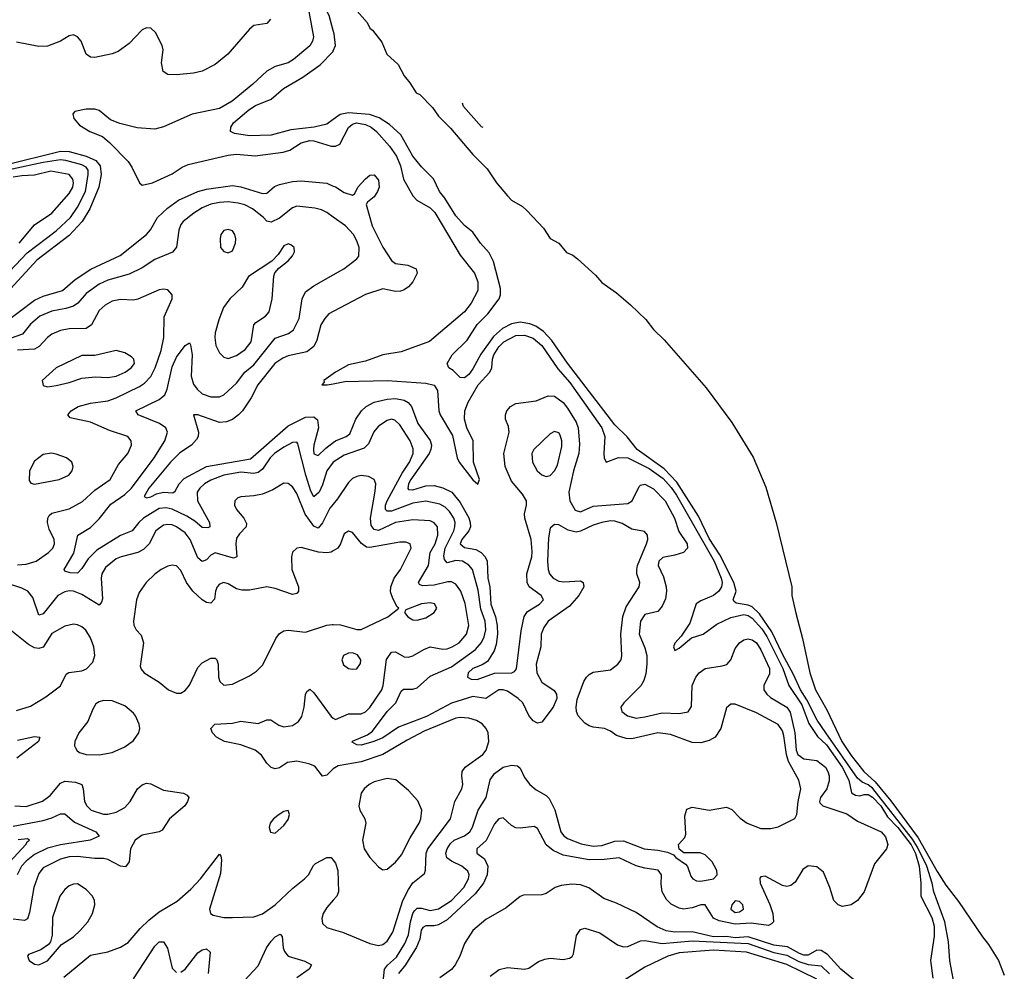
# Model space of a CAD drawing. Header units: inches. Extents: x 1603819 to 1745079, y 385938 to 533966.
# Tile 495 of 561: x 1628540 to 1633123, y 515420 to 519850. Entities that reach past the tile are written whole.
import ezdxf

# ---------------------------------------------------------------- set-up
doc = ezdxf.new("R2010")
doc.units = ezdxf.units.IN
doc.header["$MEASUREMENT"] = 0
doc.layers.add('B6521', color=7, linetype='Continuous')
doc.layers.add('B6531', color=7, linetype='Continuous')

msp = doc.modelspace()

# ---------------------------------------------------------------- linework, layer by layer
at = {"layer": 'B6521', "color": 5}
for points, elevation in [([(1630000, 519800.4), (1629980.6, 519870), (1629912.6, 520000)], 260), ([(1629878.6, 519930), (1629907.5, 519770), (1629903.6, 519750), (1629891.4, 519728.6), (1629814.7, 519665.3), (1629790, 519649.5), (1629730, 519632.5), (1629690, 519610.1), (1629624.9, 519550), (1629528.6, 519471.4), (1629470, 519436.5), (1629342.3, 519410), (1629210, 519350.9), (1629170, 519341.2), (1629086.9, 519346.9), (1629006.7, 519366.7), (1628963.5, 519383.5), (1628910, 519426.9), (1628890, 519433), (1628850, 519433.7), (1628797, 519423), (1628787.5, 519412.5), (1628792.7, 519390), (1628818.5, 519358.5), (1628866.2, 519330), (1628926.4, 519306.4), (1628958.2, 519278.2), (1629045.2, 519190), (1629063, 519163), (1629098.2, 519090), (1629110, 519080.3), (1629159.1, 519090), (1629250, 519132.2), (1629296.7, 519163.3), (1629324.6, 519175.4), (1629510, 519219.6), (1629550, 519223.4), (1629636.1, 519216.1), (1629766.1, 519233.9), (1629797.9, 519242.1), (1629850, 519277.6), (1629890, 519287.7), (1629910, 519286.2), (1629990, 519261.4), (1630000, 519261.2)], 280), ([(1629707.5, 519852.5), (1629690, 519832.9), (1629630, 519822.3), (1629610, 519806.4), (1629508.5, 519690), (1629450, 519641.5), (1629390, 519610.2), (1629350, 519601.4), (1629270, 519592.9), (1629230, 519594.3), (1629208.4, 519608.4), (1629200.7, 519650), (1629207.7, 519710), (1629203.6, 519730), (1629172.7, 519790), (1629150, 519810.2), (1629130, 519811.8), (1629110, 519802.2), (1629050, 519739.4), (1628998.3, 519701.7), (1628970, 519690.9), (1628890, 519674.4), (1628870, 519676), (1628850.4, 519690), (1628826.3, 519750), (1628810, 519770.3), (1628790, 519779), (1628770, 519775.3), (1628730, 519750.3), (1628670, 519726.7), (1628630, 519725.4), (1628525.9, 519745.9)], 320), ([(1630000, 519385.4), (1629970, 519363.8), (1629910.1, 519349.9), (1629802.7, 519337.3), (1629710, 519312.4), (1629609.3, 519309.3), (1629540.5, 519320.5), (1629521.2, 519330), (1629522.7, 519350), (1629536, 519370), (1629606.9, 519430), (1629638.4, 519450), (1629710, 519480.2), (1629768.8, 519530), (1629857.5, 519582.5), (1629939.4, 519640.6), (1629998.6, 519701.4), (1630000, 519705)], 260), ([(1628467.8, 519172.2), (1628730, 519237.4), (1628770, 519236.7), (1628850, 519214.8), (1628894, 519194), (1628914.3, 519170), (1628918.8, 519130), (1628908.9, 519070), (1628866.8, 518970), (1628831.8, 518910), (1628770, 518845.7), (1628620.1, 518730), (1628480.7, 518579.3)], 320), ([(1628466.8, 518650), (1628575.3, 518764.7), (1628710, 518867.2), (1628776.5, 518930), (1628810, 518977), (1628847.2, 519050), (1628859.2, 519130), (1628858.7, 519150), (1628850, 519163.4), (1628830, 519174.6), (1628754.9, 519194.9), (1628730, 519197), (1628650, 519185.6), (1628506, 519154)], 340), ([(1628538.5, 518810), (1628610, 518895.7), (1628690, 518950.1), (1628770, 519041.4), (1628788.3, 519070), (1628791, 519090), (1628787.3, 519107.3), (1628771.2, 519130), (1628685.7, 519145.7), (1628610, 519126.7), (1628550, 519123.9), (1628510, 519116.6)], 360), ([(1628470, 518439.1), (1628610, 518544.3), (1628650, 518562.6), (1628739.1, 518590), (1628798.6, 518641.4), (1628871.4, 518688.6), (1629007.7, 518752.3), (1629131.1, 518850), (1629148.9, 518871.1), (1629181.9, 518930), (1629227.5, 518972.5), (1629280.2, 519010), (1629369.3, 519050), (1629410, 519061.4), (1629530, 519078.3), (1629570, 519072.8), (1629670, 519041.1), (1629690, 519041.9), (1629726.7, 519073.3), (1629750, 519083.4), (1629810, 519096.3), (1629850, 519099.4), (1629970, 519088.5), (1630000, 519075.9)], 320), ([(1630000, 518930.7), (1629970, 518952.3), (1629945, 518965), (1629913.4, 518973.4), (1629830, 518981.5), (1629810, 518974.4), (1629750, 518926.8), (1629710, 518907.2), (1629690, 518911.5), (1629674.3, 518930), (1629624.1, 518970), (1629588.1, 518988.1), (1629556.7, 518996.7), (1629510, 519001.8), (1629470, 518999.3), (1629429.4, 518990.6), (1629390, 518974.6), (1629350.2, 518950), (1629300.7, 518910), (1629290, 518896), (1629280.9, 518870), (1629269.4, 518790.6), (1629252.1, 518767.9), (1629170, 518733.1), (1629110, 518694.5), (1629050, 518665.2), (1628950, 518636.9), (1628910, 518618.6), (1628850, 518575.9), (1628811.3, 518530), (1628790, 518516.1), (1628754.9, 518505.1), (1628690, 518493.7), (1628633.5, 518470), (1628590, 518432.5), (1628554.1, 518385.9), (1628470, 518356.2)], 340), ([(1630000, 517790.8), (1629998.8, 517790), (1629970, 517750.7), (1629950, 517684.2), (1629934.2, 517650), (1629910, 517629), (1629895.7, 517655.7), (1629871.9, 517730), (1629835.4, 517875.4), (1629830, 517883.5), (1629810, 517881.5), (1629770, 517860.4), (1629726.4, 517830), (1629705.9, 517810), (1629670, 517757.8), (1629650, 517742.2), (1629630, 517737.4), (1629570, 517743.4), (1629490, 517730.3), (1629430, 517707.1), (1629400.5, 517690), (1629378.1, 517670), (1629366.6, 517650), (1629368.1, 517610), (1629424.2, 517510), (1629426, 517490), (1629415.8, 517484.2), (1629390, 517485.9), (1629355.5, 517515.5), (1629318.7, 517538.7), (1629250, 517572.3), (1629221.5, 517578.5), (1629190, 517574.1), (1629116.9, 517530), (1629094.7, 517510), (1629063.5, 517470), (1629010, 517448.4), (1628899.7, 517380.3), (1628858.9, 517341.1), (1628830, 517294.7), (1628810, 517273.5), (1628775.1, 517275.1), (1628750, 517282.9), (1628747.1, 517290), (1628793, 517367), (1628811.7, 517450), (1628870, 517486.6), (1628910, 517527.2), (1628965.1, 517594.9), (1629030, 517640.3), (1629061.2, 517670), (1629166.7, 517810), (1629215.9, 517890), (1629228.9, 517930), (1629219.8, 517950), (1629191, 517970), (1629091.6, 518010), (1629081.3, 518030), (1629190, 518081.7), (1629215.8, 518104.2), (1629226.7, 518130), (1629250, 518233.6), (1629270, 518279.7), (1629310, 518333.1), (1629330, 518345.5), (1629335.8, 518335.8), (1629342.5, 518290), (1629338, 518190), (1629350, 518153.4), (1629366.7, 518130), (1629390, 518108.8), (1629430, 518094.3), (1629470, 518094), (1629490, 518104), (1629550, 518158.7), (1629588.7, 518210), (1629630, 518243.6), (1629730, 518366.8), (1629790.9, 518389.1), (1629814, 518406), (1629841.2, 518458.8), (1629854.5, 518550), (1629870, 518583.6), (1629910, 518611.3), (1630000, 518662.7)], 340), ([(1628530, 517313), (1628570, 517315.7), (1628616.3, 517330), (1628674.2, 517370), (1628694.4, 517390), (1628702.9, 517410), (1628700.2, 517430), (1628678.2, 517478.2), (1628669.9, 517510), (1628670.6, 517530), (1628677.6, 517542.4), (1628690, 517552.9), (1628770, 517573.3), (1628832.7, 517607.3), (1628890, 517660.1), (1628961.4, 517710), (1629000.5, 517779.5), (1629044.1, 517830), (1629060.7, 517870), (1629058.8, 517890), (1629043.1, 517910), (1628957.9, 517937.9), (1628870, 517976.6), (1628776, 517996), (1628764.4, 518010), (1628780.4, 518030), (1628813, 518050), (1628870, 518065.4), (1628950, 518075.3), (1628990, 518090.1), (1629097.8, 518142.2), (1629121.3, 518158.7), (1629150, 518189.4), (1629171, 518229), (1629199, 518310), (1629210.8, 518370), (1629212.7, 518467.3), (1629249.4, 518550), (1629249.3, 518570), (1629230, 518593), (1629210, 518596.3), (1629190, 518592.6), (1629090, 518548.5), (1629070, 518545.2), (1629010, 518548.2), (1628970, 518539.3), (1628938.8, 518521.2), (1628910, 518495.7), (1628874.3, 518430), (1628850, 518413.3), (1628770, 518410.4), (1628730, 518403.4), (1628690, 518386), (1628669.3, 518370), (1628631.5, 518328.5), (1628610, 518316.2), (1628530, 518311)], 360), ([(1630000, 518491), (1629979.8, 518480.2), (1629960.2, 518459.8), (1629941.9, 518430), (1629922.5, 518357.5), (1629910, 518329.3), (1629876.5, 518303.5), (1629790, 518285.3), (1629764.9, 518275.1), (1629728.3, 518250), (1629648.4, 518150), (1629616.9, 518090), (1629577.3, 518030), (1629559.1, 518010), (1629530, 517988.9), (1629502.6, 517977.4), (1629470, 517975.1), (1629370, 518011.2), (1629348.9, 518011.1), (1629372.8, 517930), (1629370.9, 517910), (1629363.6, 517896.4), (1629339.2, 517870), (1629286.1, 517833.9), (1629241.8, 517790), (1629141.5, 517670), (1629119.8, 517630), (1629130, 517623.9), (1629150, 517628.7), (1629177, 517643), (1629209.6, 517650.4), (1629252.3, 517647.7), (1629264.2, 517655.8), (1629282.4, 517690), (1629306.1, 517713.9), (1629409.6, 517770.4), (1629614.1, 517805.9), (1629790, 517959.4), (1629870, 518000.4), (1629910, 518001.8), (1629926.9, 517986.9), (1629930.5, 517950), (1629909.1, 517870), (1629907.7, 517850), (1629910, 517829.8), (1629930, 517822), (1629964.4, 517855.6), (1630000, 517882.4)], 320), ([(1630000, 518202.1), (1629956.2, 518170), (1629957, 518163), (1629946, 518150), (1629971.3, 518150), (1630000, 518155.5)], 280), ([(1630000, 517595.4), (1629984.1, 517575.9), (1629950, 517507.8), (1629930, 517483.7), (1629910, 517491.9), (1629868.4, 517548.4), (1629830, 517644.2), (1629810, 517675.6), (1629790, 517690.9), (1629770, 517692), (1629718.1, 517661.9), (1629670, 517642), (1629630, 517633.7), (1629570.3, 517629.7), (1629556.2, 517623.8), (1629541.6, 517610), (1629539.5, 517590), (1629548.8, 517570), (1629583.6, 517530), (1629595.5, 517504.5), (1629594, 517490), (1629562.7, 517457.3), (1629550, 517435.8), (1629546, 517410), (1629550.2, 517350), (1629536, 517344), (1629450, 517368.4), (1629430, 517358.2), (1629410, 517336.2), (1629390, 517328), (1629370, 517345.5), (1629334.4, 517430), (1629310, 517461.1), (1629270, 517489.9), (1629250, 517498.3), (1629230, 517500.7), (1629210, 517496.6), (1629174.2, 517470), (1629143.7, 517410), (1629116.3, 517383.7), (1629090, 517369.9), (1629012.7, 517350), (1628990, 517339.9), (1628939.8, 517300.2), (1628922.2, 517270), (1628919.3, 517250), (1628925.3, 517154.7), (1628921.8, 517138.2), (1628910, 517124.2), (1628830, 517173.9), (1628790, 517189.4), (1628770, 517190.8), (1628750, 517186.6), (1628718.5, 517170), (1628650, 517084.8), (1628630, 517078.5), (1628600.8, 517160.8), (1628578.9, 517190), (1628550, 517204), (1628469.8, 517230)], 360), ([(1630000, 517377.4), (1629990, 517371.5), (1629970, 517367.9), (1629931.2, 517371.2), (1629850, 517393.7), (1629830, 517389.6), (1629810, 517371.8), (1629804.6, 517350), (1629807.3, 517290), (1629838.5, 517210), (1629838.7, 517190), (1629830, 517179.6), (1629810, 517175.1), (1629730, 517203), (1629690, 517209.9), (1629610, 517194), (1629574.3, 517194.3), (1629550, 517200.7), (1629510, 517223.5), (1629490, 517229.8), (1629470, 517223.1), (1629459.7, 517210), (1629452.1, 517190), (1629447, 517153), (1629430, 517134.5), (1629410, 517136.8), (1629390, 517149.9), (1629346.4, 517190), (1629316, 517230), (1629290, 517286.6), (1629270, 517307.1), (1629250, 517310.9), (1629230, 517306.2), (1629199.5, 517290), (1629170, 517269.7), (1629128.8, 517230), (1629096.5, 517183.5), (1629083.2, 517150), (1629070.2, 517050.3), (1629071.5, 517031.5), (1629083.1, 517010), (1629105.7, 516985.7), (1629116.1, 516950), (1629101.4, 516841.4), (1629106, 516826), (1629119.1, 516810), (1629190, 516766.4), (1629233, 516730), (1629270, 516714.6), (1629290, 516714.9), (1629310, 516727.2), (1629330, 516752.2), (1629370, 516834.6), (1629390, 516856.1), (1629430, 516878.3), (1629450, 516878.4), (1629458.4, 516870), (1629464.6, 516850), (1629465.8, 516790), (1629472.2, 516770), (1629490, 516752.2), (1629530, 516757.3), (1629610, 516795.8), (1629642.6, 516817.4), (1629672.6, 516847.4), (1629732.7, 516970), (1629750, 516992.8), (1629770, 517005.2), (1629790, 517007.6), (1629870, 516999.4), (1629970, 517031.6), (1629994.9, 517034.9), (1630000, 517034.6)], 380), ([(1628525.2, 516634.8), (1628590, 516655.2), (1628662.5, 516697.5), (1628730.7, 516749.3), (1628756.5, 516803.5), (1628769.4, 516810.6), (1628830, 516819.3), (1628851.1, 516828.9), (1628880.8, 516859.2), (1628889.7, 516890), (1628885.5, 516930), (1628870, 516972.8), (1628847.7, 517007.7), (1628830, 517023.5), (1628810, 517033.3), (1628790, 517036.8), (1628750, 517027), (1628690, 516992.8), (1628650, 516929.7), (1628630, 516922.4), (1628610, 516926.6), (1628581.4, 516941.4), (1628503, 517003)], 380), ([(1630000, 516362.8), (1629998.2, 516361.8), (1629970, 516332.8), (1629950, 516328.5), (1629914.5, 516374.5), (1629885.8, 516385.8), (1629830, 516398.5), (1629787.4, 516392.6), (1629750, 516367.2), (1629730, 516362.6), (1629710, 516368.3), (1629690, 516389.6), (1629666.4, 516426.4), (1629635.8, 516450), (1629570, 516474), (1629493.2, 516490), (1629456, 516510), (1629438, 516530), (1629429.4, 516550), (1629449, 516570), (1629530, 516575.8), (1629570, 516584.4), (1629650, 516573.4), (1629690, 516591.6), (1629709.7, 516590.3), (1629746, 516566), (1629770, 516558.2), (1629810, 516564.8), (1629837.3, 516582.7), (1629853.9, 516606.1), (1629864.9, 516650), (1629870.8, 516709.2), (1629876.6, 516723.4), (1629890, 516733.7), (1629910, 516716.1), (1629990, 516605.7), (1630000, 516599.3)], 360), ([(1628530, 516496.6), (1628610, 516512.6), (1628633.4, 516510), (1628628.5, 516490), (1628527.2, 516412.8)], 360), ([(1628517.6, 516190), (1628570, 516186.8), (1628647.1, 516212.9), (1628682, 516238), (1628730, 516296.3), (1628750, 516304.8), (1628800.5, 516300.5), (1628830, 516290.2), (1628836.3, 516270), (1628842.1, 516210), (1628852.1, 516190), (1628873.1, 516170), (1628930, 516151.6), (1628950, 516151.7), (1628990, 516161.7), (1629030, 516183.2), (1629055.1, 516210), (1629088.6, 516270), (1629110, 516288.9), (1629130, 516295.6), (1629150, 516293.4), (1629210, 516263.1), (1629302, 516250), (1629319.5, 516239.5), (1629327.3, 516230), (1629321.6, 516210), (1629308.4, 516190), (1629237.7, 516130), (1629203.1, 516076.9), (1629190, 516069), (1629110, 516053.6), (1629077.4, 516030), (1629056.4, 515990), (1629049.2, 515930), (1629032.9, 515907.1), (1629010, 515909), (1628950, 515940.9), (1628930, 515945.6), (1628890, 515944.9), (1628810, 515955.1), (1628770, 515952.6), (1628730, 515942.2), (1628650, 515901.7), (1628630, 515875.4), (1628606.6, 515810), (1628585.9, 515694.1), (1628575.9, 515664.1), (1628563, 515657), (1628510, 515662.5)], 360), ([(1628510, 516096.1), (1628650, 516122.8), (1628690, 516134.8), (1628730, 516153.8), (1628750, 516152.6), (1628795.1, 516115.1), (1628894.7, 516070), (1628910.3, 516050), (1628868.6, 516031.4), (1628730, 516008.8), (1628670, 515993), (1628610, 515964.7), (1628570, 515932.9), (1628549.3, 515910), (1628528.6, 515870)], 340), ([(1628476.1, 515910), (1628568.6, 516010), (1628576.1, 516023.9), (1628586, 516030), (1628576.7, 516036.7), (1628533, 516033)], 320), ([(1628746.3, 515393.7), (1628870, 515495.4), (1628950, 515510.9), (1629010, 515532.9), (1629045.2, 515554.8), (1629100.9, 515619.1), (1629142.1, 515657.9), (1629190, 515697), (1629272.8, 515747.2), (1629337.6, 515802.4), (1629382.5, 515850), (1629470, 515966), (1629476.7, 515956.7), (1629479.9, 515939.9), (1629475.2, 515875.2), (1629423.9, 515710), (1629428.8, 515690), (1629441.5, 515681.5), (1629490, 515671), (1629530.2, 515670.2), (1629630, 515674.3), (1629670, 515687.7), (1629729.8, 515730), (1629812, 515808), (1629865.6, 515850), (1629883.8, 515870), (1629907.5, 515912.5), (1629917.7, 515922.3), (1629970, 515950.3), (1629990, 515950.3), (1630000, 515937.1)], 360), ([(1630000, 515750.9), (1629970, 515716.8), (1629953.2, 515690), (1629946.8, 515666.8), (1629950, 515643), (1629970, 515624.7), (1630000, 515615.4)], 360), ([(1629565.5, 515354.5), (1629650, 515445.8), (1629689.4, 515530), (1629710, 515560.2), (1629730, 515580.2), (1629752.4, 515592.4), (1629762.3, 515582.3), (1629766.8, 515530), (1629772.5, 515512.5), (1629790, 515491.2), (1629867.7, 515467.7), (1629898.9, 515450), (1629887.9, 515430), (1629830, 515390.5)], 340), ([(1629070, 515384.9), (1629170, 515537.5), (1629190, 515557.5), (1629210, 515558), (1629227.8, 515527.8), (1629250, 515434.4), (1629270, 515415.3)], 340), ([(1629290, 515416.5), (1629310, 515430.2), (1629370, 515506.2), (1629390, 515520.2), (1629410, 515525.5), (1629427.6, 515510), (1629418.2, 515410)], 340)]:
    msp.add_lwpolyline(points, dxfattribs=dict(at, elevation=elevation))
for points, elevation in [([(1629510, 518873), (1629490, 518869.2), (1629476.3, 518850), (1629473, 518830), (1629475.5, 518790), (1629490, 518770.7), (1629510, 518764.9), (1629530, 518773.4), (1629545.1, 518810), (1629546.6, 518830), (1629541.3, 518850), (1629530, 518867)], 360), ([(1629790, 518806.9), (1629770, 518797.6), (1629743.5, 518756.5), (1629713.8, 518726.2), (1629605.4, 518654.6), (1629575, 518605), (1629518.9, 518550), (1629488.9, 518510), (1629466.4, 518453.6), (1629450, 518392.7), (1629447.9, 518370), (1629453.2, 518333.2), (1629470, 518298.9), (1629490, 518279.6), (1629510, 518273.5), (1629550, 518286.5), (1629590, 518315.1), (1629617, 518350), (1629629.9, 518430.1), (1629638.9, 518441.1), (1629683.9, 518470), (1629700.7, 518490), (1629715, 518550), (1629723.3, 518656.7), (1629728.5, 518671.5), (1629746, 518694), (1629790, 518727), (1629810, 518750.7), (1629818.9, 518770), (1629817.4, 518790), (1629802.5, 518802.5)], 360), ([(1628990, 518309.6), (1628890, 518286.6), (1628830, 518287.2), (1628710, 518229.6), (1628644.9, 518170), (1628650, 518146.8), (1628670, 518140.7), (1628710, 518147.4), (1628770, 518160.8), (1628830, 518181.7), (1628892.2, 518187.8), (1628950, 518184.7), (1628990, 518191.2), (1629032, 518210), (1629059.8, 518230), (1629074.2, 518250), (1629071.5, 518270), (1629061.4, 518281.4), (1629030, 518299.6)], 380), ([(1628687.7, 517832.3), (1628650, 517825.4), (1628610, 517795.1), (1628586.7, 517750), (1628585.1, 517705.1), (1628592.8, 517692.8), (1628610, 517688.5), (1628724, 517710), (1628769.4, 517730), (1628785.1, 517750), (1628789.6, 517770), (1628782.9, 517790), (1628758, 517810), (1628710, 517828.3)], 380), ([(1628930, 516680.4), (1628910, 516674.7), (1628895.3, 516664.7), (1628880, 516640), (1628857.2, 516582.8), (1628815.2, 516530), (1628796.6, 516490), (1628795.6, 516470), (1628799.8, 516459.8), (1628807.1, 516447.1), (1628818.7, 516438.7), (1628850, 516429.3), (1628910, 516428.4), (1628970, 516439.1), (1629030, 516465.3), (1629070, 516495.3), (1629094.8, 516530), (1629099.2, 516550), (1629096.4, 516570), (1629079.8, 516610), (1629070, 516622.7), (1629030, 516656), (1628970, 516679.4)], 380), ([(1629790, 516168.7), (1629770, 516163.7), (1629748, 516150), (1629722, 516130), (1629706, 516110), (1629702, 516090), (1629708.1, 516068.1), (1629730, 516062.8), (1629770, 516098.8), (1629790, 516126.8), (1629796.2, 516150)], 380), ([(1628810, 515827.2), (1628790, 515826.2), (1628770, 515817.6), (1628750, 515800.4), (1628727.6, 515770), (1628693.4, 515670), (1628692.2, 515587.8), (1628683.1, 515556.9), (1628674.6, 515545.4), (1628639.5, 515520.5), (1628582, 515498), (1628576, 515490), (1628584.9, 515470), (1628610, 515453), (1628630, 515450.5), (1628670, 515468.7), (1628734.8, 515545.3), (1628790, 515580.3), (1628822.3, 515610), (1628857.6, 515650), (1628878.7, 515690), (1628889.8, 515730), (1628888.5, 515750), (1628878.5, 515770), (1628850, 515801.5)], 380)]:
    msp.add_lwpolyline(points, close=True, dxfattribs=dict(at, elevation=elevation))
at = {"layer": 'B6531', "color": 5}
for points, elevation in [([(1630064.1, 519944.1), (1630157.2, 519837.2), (1630169.9, 519810), (1630181.8, 519801.8), (1630225.2, 519745.2), (1630248.9, 519688.9), (1630301.9, 519641.9), (1630330, 519588.2), (1630356.4, 519556.4), (1630385.6, 519510), (1630401.9, 519501.9), (1630461.7, 519441.7), (1630490, 519401.1), (1630545.5, 519345.5), (1630650, 519222.4), (1630715.6, 519155.6), (1630759.9, 519090), (1630810, 519029.9), (1630829.9, 519009.9), (1630879.8, 518979.8), (1630901.2, 518961.2), (1630978.9, 518878.9), (1631010, 518831.3), (1631049.9, 518809.9), (1631085.8, 518765.8), (1631114.3, 518754.3), (1631136.9, 518736.9), (1631220.1, 518660.1), (1631250, 518626.9), (1631318, 518578), (1631383, 518523), (1631453.8, 518453.8), (1631490, 518407.7), (1631539.4, 518359.4), (1631735.9, 518135.9), (1631854.4, 517974.4), (1631953.3, 517813.3), (1632013.3, 517673.3), (1632060.6, 517510), (1632133.8, 517210), (1632134.7, 517170), (1632151.9, 517088.1), (1632183.4, 516970), (1632218.4, 516810), (1632243.5, 516730), (1632296.9, 516636.9), (1632366.5, 516490), (1632410, 516424.9), (1632469.1, 516350), (1632522.2, 516302.2), (1632594.4, 516214.4), (1632722.2, 516042.2), (1632810, 515884.4), (1632850, 515821.3), (1632910, 515745.2), (1633020.8, 515580.8), (1633050, 515545.7), (1633096.3, 515470), (1633122.9, 515402.9)], 240), ([(1630000, 519705), (1630009.9, 519730), (1630004.4, 519784.4), (1630000, 519800.4)], 260), ([(1630697.2, 519348.8), (1630690, 519351.5), (1630605.7, 519445.7), (1630600.7, 519462)], 240), ([(1632895.7, 515330), (1632870, 515469), (1632862.4, 515557.6), (1632845.9, 515650), (1632795.6, 515790), (1632787.8, 515830), (1632761.8, 515910), (1632718.7, 515998.7), (1632695.9, 516035.9), (1632510.5, 516270.5), (1632490, 516288.8), (1632461.1, 516301.1), (1632439, 516319), (1632291.6, 516530), (1632252, 516590), (1632203.3, 516683.3), (1632173.6, 516730), (1632142, 516802), (1632090, 516897.3), (1632041.1, 517001.1), (1631984.2, 517084.2), (1631950, 517116.6), (1631930, 517124.9), (1631874.4, 517134.4), (1631863.9, 517143.9), (1631861.7, 517150), (1631874.3, 517190), (1631864.7, 517230), (1631798.5, 517358.5), (1631750, 517435.6), (1631699.2, 517539.2), (1631598, 517698), (1631539.5, 517759.5), (1631414.5, 517850), (1631368.1, 517908.1), (1631310, 517963.4), (1631090, 518251.3), (1631016.9, 518356.9), (1630978.7, 518398.7), (1630943.2, 518423.2), (1630914.3, 518434.3), (1630870, 518442.7), (1630830, 518434.9), (1630786.8, 518413.2), (1630745.1, 518374.9), (1630686.9, 518293.1), (1630650, 518224.6), (1630630, 518198.9), (1630610, 518182.6), (1630590, 518184.5), (1630557.8, 518217.8), (1630538, 518230), (1630529.4, 518250), (1630553.6, 518290), (1630622.4, 518357.6), (1630670, 518430.9), (1630718.8, 518481.2), (1630771.6, 518550), (1630778.8, 518570), (1630778.7, 518598.7), (1630745.2, 518725.2), (1630725.2, 518765.2), (1630685.7, 518810), (1630650, 518860.7), (1630610, 518892.8), (1630570, 518936.8), (1630518.8, 519018.8), (1630493.8, 519050), (1630465.6, 519110), (1630410, 519165.3), (1630370, 519214.5), (1630313.6, 519313.6), (1630261.5, 519361.5), (1630213, 519393), (1630168.3, 519408.3), (1630070, 519416.5), (1630031.7, 519408.3), (1630000, 519385.4)], 260), ([(1630000, 519261.2), (1630010, 519261.1), (1630030, 519271.1), (1630070, 519348.6), (1630090, 519364.5), (1630107.4, 519370), (1630150, 519362.8), (1630176.2, 519350), (1630201.1, 519330), (1630261.2, 519261.2), (1630294.3, 519214.3), (1630313.3, 519170), (1630327.1, 519107.1), (1630370.3, 519030.3), (1630389, 519010), (1630450, 518974.6), (1630472.7, 518952.7), (1630590, 518753.5), (1630656.6, 518670), (1630673, 518630), (1630672.5, 518590), (1630641.5, 518530), (1630610, 518490.7), (1630448.1, 518351.9), (1630315.9, 518304.1), (1630229.7, 518290), (1630150, 518260.5), (1630070, 518242.7), (1630010.8, 518210), (1630000, 518202.1)], 280), ([(1630000, 519075.9), (1630010, 519071.7), (1630050, 519045.7), (1630090, 519033), (1630099.5, 519040.5), (1630113.8, 519070), (1630150, 519109), (1630170, 519126.2), (1630190, 519127.8), (1630210, 519102.4), (1630212.7, 519070), (1630206, 519050), (1630190, 519025.6), (1630159.5, 519000.5), (1630153.3, 518990), (1630181.4, 518890), (1630230, 518791.6), (1630270, 518729.7), (1630290, 518715.6), (1630347, 518707), (1630386, 518690), (1630389.5, 518670), (1630369.6, 518630), (1630350, 518606.4), (1630330, 518592.4), (1630313, 518587), (1630290, 518585.5), (1630230, 518596.5), (1630150, 518571.5), (1630000, 518491)], 320), ([(1630000, 518662.7), (1630049.2, 518690.8), (1630110, 518736.4), (1630118, 518750), (1630119.8, 518790), (1630110, 518820.5), (1630093.6, 518850), (1630056.5, 518890), (1630000, 518930.7)], 340), ([(1630000, 518155.5), (1630054.2, 518165.8), (1630250, 518170), (1630430, 518158.1), (1630469.1, 518149.1), (1630484.2, 518124.2), (1630491.3, 518030), (1630497.1, 518010), (1630554.3, 517914.3), (1630576.1, 517810), (1630585.4, 517790), (1630650, 517708.6), (1630672.4, 517687.6), (1630680.5, 517710), (1630651.8, 517790), (1630651.3, 517890), (1630621.8, 517950), (1630610.7, 517990), (1630612.5, 518030), (1630627.4, 518070), (1630674.1, 518150), (1630728.1, 518210), (1630737.1, 518230), (1630740.2, 518270), (1630747, 518290), (1630770, 518326.7), (1630794.2, 518350), (1630850, 518380.7), (1630890, 518382.3), (1630930, 518367.1), (1630970, 518333.2), (1631044.6, 518224.6), (1631100.7, 518160.7), (1631250.2, 517950), (1631263.9, 517910), (1631259.2, 517830), (1631260.8, 517810), (1631269.9, 517789.9), (1631327.5, 517812.5), (1631370, 517811), (1631470, 517761.5), (1631534.6, 517714.6), (1631572.4, 517672.4), (1631597, 517637), (1631773.2, 517330), (1631805, 517250), (1631809.3, 517230), (1631807.3, 517210), (1631794.8, 517190), (1631770, 517169.7), (1631710, 517144.5), (1631689.3, 517130.7), (1631658.7, 517041.3), (1631619, 516981), (1631590, 516948.5), (1631582.7, 516930), (1631590, 516913), (1631610, 516924.3), (1631667.5, 516972.5), (1631721.7, 516990), (1631784.5, 517035.5), (1631850, 517067.4), (1631910, 517081.3), (1631930, 517077.3), (1631950, 517064.4), (1631994.3, 517014.3), (1632018.3, 516978.3), (1632092.4, 516830), (1632120.6, 516750), (1632180.5, 516660.5), (1632213.1, 516573.1), (1632253.4, 516513.4), (1632295, 516475), (1632368.7, 516370), (1632399.9, 516310), (1632411.3, 516251.3), (1632430, 516240.1), (1632450, 516237.4), (1632470, 516243.7), (1632490, 516243.8), (1632510, 516231.6), (1632548.8, 516190), (1632579.9, 516139.9), (1632626.7, 516090), (1632690, 516008.5), (1632710, 515968), (1632727.3, 515910), (1632734.1, 515830), (1632733.7, 515770), (1632785.2, 515670), (1632795.8, 515630), (1632796.2, 515583.8), (1632779, 515470), (1632790, 515388.5)], 280), ([(1630000, 517882.4), (1630010, 517889.9), (1630059.7, 517910), (1630077.2, 517922.8), (1630105.1, 517990), (1630131.1, 518028.9), (1630152.5, 518050), (1630190.7, 518069.3), (1630250, 518083), (1630290, 518087.4), (1630330, 518079.1), (1630348.4, 518068.4), (1630363.4, 518050), (1630393.7, 517970), (1630450, 517891.8), (1630456.6, 517870), (1630454.6, 517850), (1630445.9, 517830), (1630360.2, 517710), (1630350.3, 517690), (1630347, 517667), (1630350, 517663.2), (1630370, 517661.6), (1630430, 517679.6), (1630470, 517682), (1630510, 517671.4), (1630551.9, 517650), (1630590, 517602.1), (1630630, 517531.7), (1630637.5, 517510), (1630637.9, 517490), (1630630.5, 517470), (1630598.1, 517430), (1630590.4, 517410), (1630610, 517393.2), (1630663.1, 517383.1), (1630688.4, 517370), (1630706.9, 517350), (1630715.9, 517330), (1630719.1, 517250), (1630727.8, 517210), (1630733.4, 517130), (1630754.8, 517070), (1630762.7, 517030), (1630763.5, 516990), (1630757.8, 516942.2), (1630748.1, 516911.9), (1630717.6, 516862.4), (1630693.5, 516846.5), (1630649.9, 516830), (1630628.1, 516810), (1630624.4, 516790), (1630640.9, 516780.9), (1630670, 516778.6), (1630750, 516808.2), (1630830.1, 516809.9), (1630844, 516816), (1630851.9, 516828.1), (1630874.8, 517005.2), (1630888.7, 517071.3), (1630904.2, 517095.8), (1630958.9, 517130), (1630978.6, 517150), (1630967.3, 517170), (1630911.9, 517210), (1630902.5, 517230), (1630900.7, 517270), (1630923.4, 517350), (1630925.8, 517374.2), (1630920.4, 517430), (1630892, 517530), (1630890.1, 517550), (1630899.3, 517590), (1630899, 517610), (1630881, 517641), (1630830, 517702.2), (1630800.1, 517770), (1630794.2, 517830), (1630817.7, 517930), (1630815.7, 517955.7), (1630801, 517990), (1630801, 518010), (1630807.8, 518030), (1630823.9, 518050), (1630850, 518063.7), (1630943.4, 518076.6), (1631000.1, 518099.9), (1631030, 518096.9), (1631070, 518067.6), (1631090, 518042.2), (1631130, 517976.6), (1631139.8, 517950), (1631145.1, 517874.9), (1631142.1, 517830), (1631118.1, 517750), (1631095.7, 517650), (1631100.7, 517610), (1631126.3, 517566.3), (1631150, 517559.2), (1631210, 517584.9), (1631370, 517598.4), (1631391.6, 517610), (1631423.3, 517676.7), (1631430, 517683.7), (1631450, 517687.2), (1631490, 517666.8), (1631544.7, 517610), (1631587.5, 517530), (1631607.9, 517467.9), (1631646.3, 517410), (1631648.4, 517390), (1631630.4, 517369.6), (1631590, 517356.8), (1631533.5, 517346.5), (1631515, 517330), (1631512.1, 517310), (1631536.2, 517256.2), (1631548.5, 517210), (1631550.9, 517189.1), (1631546, 517154), (1631530, 517119.3), (1631510, 517095.2), (1631450, 517080.9), (1631430.4, 517050), (1631423.6, 516990), (1631450, 516925.6), (1631458.6, 516890), (1631459.8, 516850), (1631454.6, 516805.4), (1631445.4, 516774.6), (1631431, 516749), (1631352, 516670), (1631338.5, 516650), (1631342.3, 516630), (1631369.7, 516610), (1631410, 516598.8), (1631450, 516604.1), (1631530, 516623.9), (1631610, 516620.6), (1631651.2, 516628.8), (1631667, 516653), (1631670, 516751.2), (1631686.9, 516790), (1631702, 516810), (1631730.6, 516829.4), (1631810, 516841.6), (1631830.8, 516849.2), (1631850.1, 516869.9), (1631870, 516923.1), (1631890, 516949.2), (1631910, 516962.6), (1631930, 516968.1), (1631950, 516963.9), (1631970, 516949.5), (1631990, 516917.3), (1632030.2, 516830), (1632030, 516805.5), (1632003.8, 516750), (1632003.7, 516730), (1632016.9, 516710), (1632035.2, 516695.2), (1632110, 516649.5), (1632126, 516626), (1632148, 516530), (1632153.7, 516450), (1632161.6, 516430), (1632190, 516409.1), (1632250, 516402.1), (1632289.9, 516370), (1632301.4, 516350), (1632307.6, 516330), (1632307.2, 516307.2), (1632296.1, 516270), (1632268.1, 516230), (1632262.5, 516210), (1632265, 516205), (1632277.6, 516190), (1632390, 516153.2), (1632439.3, 516119.3), (1632550, 516069), (1632570, 516046.6), (1632580.2, 516010), (1632574, 515990), (1632519.1, 515920.9), (1632470.4, 515789.6), (1632439.3, 515750), (1632410, 515729.3), (1632370, 515722), (1632348.9, 515730), (1632330, 515750.4), (1632311.6, 515810), (1632281, 515881), (1632250, 515906.8), (1632210, 515911.1), (1632185.1, 515894.9), (1632150, 515835.8), (1632130, 515819), (1632110, 515815.1), (1632090, 515819.5), (1632010, 515863.1), (1631990, 515860.5), (1631985.7, 515854.3), (1631986.6, 515830), (1632031.9, 515731.9), (1632045.2, 515690), (1632048.8, 515651.2), (1632039.2, 515640.8), (1632025.8, 515634.2), (1631944.6, 515644.6), (1631870, 515640), (1631795.1, 515655.1), (1631770, 515668.1), (1631730, 515729.4), (1631710, 515729.2), (1631670, 515715), (1631630, 515709.4), (1631610, 515713.7), (1631572.9, 515732.9), (1631550, 515754), (1631530.1, 515790), (1631525.3, 515825.3), (1631526.9, 515870), (1631511.8, 515891.8), (1631450, 515899.7), (1631410, 515911.3), (1631330, 515948.8), (1631259.9, 515940.1), (1631190, 515939.3), (1631070, 515961.6), (1631022.8, 515982.8), (1630990, 516009.5), (1630950, 516085.4), (1630935.1, 516095.1), (1630870, 516086), (1630850, 516088.4), (1630830, 516098.4), (1630790, 516134.3), (1630770, 516130.2), (1630750, 516107.2), (1630710.9, 516029.1), (1630667.9, 515990), (1630667.4, 515970), (1630704.2, 515944.2), (1630718.7, 515910), (1630716.6, 515870), (1630699, 515830), (1630659.5, 515780.5), (1630530, 515660.6), (1630490, 515637), (1630470, 515632.3), (1630430, 515632.4), (1630416.5, 515623.5), (1630408.8, 515611.2), (1630402.1, 515570), (1630386.9, 515533.1), (1630335.7, 515450), (1630303, 515410)], 320), ([(1630225.7, 515314.3), (1630237.9, 515430), (1630251.6, 515448.4), (1630293.5, 515486.5), (1630332.1, 515550), (1630349.3, 515590), (1630358.8, 515650), (1630369.9, 515690), (1630377.9, 515702.1), (1630390, 515713.9), (1630410, 515714.6), (1630450, 515703.1), (1630490, 515710.5), (1630550, 515749.7), (1630607.1, 515810), (1630629.4, 515850), (1630631.9, 515870), (1630626.3, 515886.3), (1630598.5, 515910), (1630550, 515932.6), (1630528.8, 515948.8), (1630523.9, 515970), (1630529.2, 515990), (1630545.3, 516014.7), (1630561.9, 516030), (1630610, 516051.2), (1630634.6, 516070), (1630648.3, 516091.7), (1630674.2, 516170), (1630711.7, 516230), (1630730, 516311.8), (1630750, 516341.6), (1630790, 516370.2), (1630830, 516379.6), (1630856.7, 516376.7), (1630870, 516365.5), (1630890, 516323), (1630914.9, 516290), (1630944.4, 516264.4), (1630990, 516239), (1631004.5, 516224.5), (1631031.6, 516171.6), (1631058.7, 516070), (1631072, 516052), (1631090, 516038.7), (1631153.8, 516013.8), (1631210, 516003.4), (1631250, 516006.1), (1631310, 516026.4), (1631350, 516027.2), (1631446, 515990), (1631510, 515984.6), (1631555.3, 515975.3), (1631583.2, 515963.2), (1631594, 515950), (1631638.6, 515918.6), (1631647.7, 515907.8), (1631663.5, 515863.5), (1631673, 515850), (1631690, 515842), (1631710, 515839.7), (1631769.8, 515850.2), (1631786, 515870), (1631784.4, 515890), (1631763.5, 515930), (1631730, 515962.7), (1631707.6, 515972.4), (1631631.8, 515971.8), (1631609.5, 515989.5), (1631606.6, 516010), (1631636.2, 516043.8), (1631641.1, 516058.9), (1631635.8, 516144.2), (1631644.9, 516175.1), (1631670, 516183.6), (1631750, 516171), (1631830, 516183.6), (1631854.1, 516174.1), (1631893, 516133), (1631925.5, 516110), (1631990, 516085.8), (1632035.5, 516084.5), (1632070, 516093.1), (1632148.3, 516131.7), (1632156.9, 516150), (1632163.5, 516210), (1632176.4, 516270), (1632166.4, 516310), (1632117.7, 516397.7), (1632109, 516429), (1632097.1, 516517.1), (1632090, 516539.2), (1632070, 516568.8), (1631970, 516623.4), (1631870, 516663.5), (1631850, 516663.6), (1631830, 516646), (1631804.1, 516550), (1631777.8, 516510), (1631750, 516494.3), (1631710, 516484.3), (1631670, 516485.5), (1631570, 516523.2), (1631510, 516530.5), (1631390, 516501.7), (1631363.7, 516503.7), (1631318.2, 516518.2), (1631290, 516538), (1631262, 516550), (1631210, 516556), (1631190, 516563.1), (1631170, 516575.6), (1631140.3, 516610), (1631131.7, 516630), (1631129.8, 516650), (1631134.7, 516685.3), (1631166.6, 516770), (1631178.5, 516790), (1631190, 516802.3), (1631210, 516812.6), (1631290, 516823.6), (1631324.2, 516850), (1631338.9, 516870), (1631343.5, 516890), (1631338.4, 516990), (1631348.2, 517071.8), (1631363.5, 517116.5), (1631423.5, 517210), (1631425.8, 517230), (1631412.7, 517270), (1631411.9, 517290), (1631415.9, 517310), (1631457.7, 517410), (1631463.7, 517430), (1631462, 517450), (1631447.8, 517467.8), (1631390, 517479.2), (1631344.2, 517504.2), (1631310, 517515.3), (1631290, 517516.6), (1631250, 517509.9), (1631210, 517496.9), (1631150, 517468.9), (1631130, 517464.8), (1631093.3, 517473.3), (1631050, 517498.5), (1631030, 517500.5), (1631010, 517483.7), (1631001.4, 517438.6), (1630997.1, 517330), (1630999.8, 517290), (1631006.7, 517270), (1631023.8, 517250), (1631050, 517236.8), (1631073.1, 517233.1), (1631150, 517237.7), (1631163.2, 517230), (1631165.3, 517210), (1631142.5, 517170), (1631099.3, 517120.7), (1631000.5, 517050), (1630979.3, 517020.7), (1630966.7, 516990), (1630965.1, 516930), (1630943.3, 516850), (1630947, 516810), (1630970, 516766.2), (1631028.2, 516728.2), (1631038.9, 516710), (1631040.9, 516690), (1631023.6, 516650), (1630970, 516579.6), (1630950, 516575.1), (1630930, 516586.3), (1630910.7, 516610.7), (1630882, 516670), (1630860.4, 516690), (1630810, 516724.3), (1630790, 516730.9), (1630770, 516730.9), (1630710.1, 516689.9), (1630650, 516700.1), (1630550, 516668.7), (1630434.3, 516605.7), (1630303.3, 516556.7), (1630230, 516506.4), (1630189.3, 516489.3), (1630130, 516473.3), (1630110, 516475.1), (1630087.7, 516487.7), (1630090, 516492.1), (1630159.6, 516520.4), (1630182.5, 516537.5), (1630249.9, 516630), (1630291.5, 516670), (1630316.4, 516723.6), (1630326.1, 516733.9), (1630370, 516733.4), (1630390, 516739.8), (1630450, 516793.4), (1630550, 516837.4), (1630661.6, 516918.4), (1630690, 516950.2), (1630702.4, 516977.6), (1630709.9, 517010), (1630707, 517050), (1630686.4, 517106.4), (1630674, 517194), (1630648, 517290), (1630631, 517311), (1630600.9, 517330), (1630570, 517332.3), (1630530, 517321.2), (1630516.7, 517336.7), (1630514.1, 517354.1), (1630520.3, 517390), (1630560.8, 517470), (1630566.3, 517490), (1630566.5, 517510), (1630560.3, 517530), (1630541.1, 517561.1), (1630520.9, 517580.9), (1630495.1, 517595.1), (1630430, 517608.2), (1630370, 517598.9), (1630270, 517562.2), (1630250, 517562.2), (1630243.2, 517570), (1630243.6, 517590), (1630250.6, 517610), (1630320.2, 517739.8), (1630354.7, 517790), (1630371.6, 517830), (1630371.9, 517851.9), (1630357.5, 517890), (1630310, 517963.9), (1630286.4, 517986.4), (1630270, 517989.8), (1630250, 517984.4), (1630210, 517957.4), (1630189.2, 517930.8), (1630163.9, 517876.1), (1630143.8, 517856.2), (1630050, 517822.6), (1630000, 517790.8)], 340), ([(1630000, 516599.3), (1630010, 516592.9), (1630070, 516619.3), (1630130, 516619), (1630150, 516627.9), (1630170, 516648.6), (1630225.9, 516730), (1630232.1, 516750), (1630248.1, 516871.9), (1630270, 516905.8), (1630290, 516907.1), (1630330, 516883.9), (1630350, 516882.2), (1630370, 516888.4), (1630421, 516919), (1630450, 516930.1), (1630510, 516920.4), (1630530, 516922.1), (1630553.8, 516930), (1630586.1, 516950), (1630620.5, 516990), (1630630.9, 517030), (1630612.9, 517132.9), (1630593.1, 517190), (1630570, 517222.9), (1630550, 517233.9), (1630533.7, 517233.7), (1630470, 517218.4), (1630414.6, 517214.6), (1630401.6, 517221.6), (1630396.5, 517230), (1630443.2, 517310), (1630450.7, 517370), (1630473.3, 517410), (1630486.7, 517450), (1630484.3, 517490), (1630470, 517507.5), (1630450, 517516.7), (1630370, 517522.5), (1630290, 517508.8), (1630210, 517472.8), (1630190, 517476.4), (1630175.4, 517495.4), (1630172.3, 517530), (1630194.9, 517654.9), (1630197.2, 517690), (1630189.8, 517709.8), (1630163, 517723), (1630130, 517727.8), (1630110, 517724.1), (1630090, 517714.4), (1630070, 517696.4), (1630020.1, 517619.9), (1630000, 517595.4)], 360), ([(1630000, 517034.6), (1630033.1, 517033.1), (1630110, 517011.8), (1630130, 517011.8), (1630254.3, 517070), (1630305.2, 517110), (1630296.6, 517116.6), (1630276.3, 517156.3), (1630266.7, 517186.7), (1630266.9, 517210), (1630283.1, 517250), (1630312, 517290), (1630361.8, 517390), (1630357.3, 517410), (1630337.9, 517417.9), (1630310, 517418.6), (1630170, 517392.8), (1630154.9, 517394.9), (1630131.6, 517411.6), (1630090, 517462.2), (1630070, 517469.7), (1630050, 517456.9), (1630033, 517410), (1630021, 517390), (1630000, 517377.4)], 380), ([(1630000, 515615.4), (1630042.4, 515602.4), (1630170, 515549.3), (1630210, 515539.7), (1630230, 515545.6), (1630250, 515561.3), (1630276.8, 515603.2), (1630324, 515750), (1630350, 515800.9), (1630370, 515831.7), (1630423.7, 515876.3), (1630428.8, 515891.2), (1630432.2, 515970), (1630439.9, 515990), (1630545.9, 516130), (1630565.6, 516210), (1630598.2, 516270), (1630603.1, 516290), (1630598, 516330), (1630600.3, 516350), (1630612.9, 516370), (1630696.5, 516430), (1630711.9, 516450), (1630724.3, 516490), (1630720.9, 516530), (1630712, 516550), (1630692.2, 516572.2), (1630667.1, 516587.1), (1630630, 516598.7), (1630590, 516601.3), (1630570, 516597.9), (1630422.6, 516537.4), (1630343.5, 516496.5), (1630230, 516429.5), (1630130, 516394.8), (1630023.2, 516376.8), (1630000, 516362.8)], 360), ([(1630000, 515937.1), (1630010, 515923.8), (1630020.6, 515890), (1630023.8, 515790), (1630016.9, 515770), (1630000, 515750.9)], 360), ([(1632490, 515326.7), (1632362.3, 515430), (1632299.2, 515499.2), (1632270, 515516.7), (1632250, 515519.2), (1632210, 515494.9), (1632190, 515496.1), (1632170, 515502.7), (1632114.1, 515534.1), (1632050, 515542.2), (1631930, 515580.5), (1631870, 515576.6), (1631830, 515581.9), (1631770, 515580), (1631670, 515603.8), (1631590, 515603.1), (1631548.6, 515608.6), (1631506.6, 515626.6), (1631410, 515694), (1631317.6, 515737.6), (1631259.6, 515759.6), (1631189.6, 515809.6), (1631150, 515822.5), (1631110, 515826.6), (1631060, 515820), (1631032.8, 515810), (1630990, 515783.2), (1630970, 515775.9), (1630884.7, 515775.3), (1630870, 515768.8), (1630805, 515715), (1630710, 515661.8), (1630650, 515611), (1630610.5, 515550), (1630589.4, 515490.6), (1630567.4, 515450), (1630550, 515429.3), (1630495.1, 515390)], 280), ([(1630730, 515398.4), (1630771.2, 515428.8), (1630810, 515437.6), (1630890, 515430.4), (1630910, 515435.5), (1630954.3, 515465.7), (1630983.8, 515476.2), (1631010, 515481.3), (1631070, 515475.8), (1631099.3, 515480.7), (1631111.3, 515488.7), (1631118, 515502), (1631132.4, 515587.6), (1631150, 515615.5), (1631170, 515621.3), (1631240, 515600), (1631323.1, 515543.1), (1631350, 515533.6), (1631370, 515535.2), (1631430, 515562.2), (1631450, 515563.5), (1631530, 515550.4), (1631670, 515562.6), (1631930, 515550.3), (1632050, 515507.8), (1632110, 515495.7), (1632166.5, 515466.5), (1632210, 515451.4), (1632270, 515446), (1632310, 515407.9)], 260), ([(1632250, 515383.4), (1632110, 515452.7), (1631922.4, 515510), (1631770, 515518.7), (1631610, 515506.5), (1631557.6, 515490), (1631450, 515439.9), (1631339.5, 515370)], 240)]:
    msp.add_lwpolyline(points, dxfattribs=dict(at, elevation=elevation))
for points, elevation in [([(1631030, 517933.7), (1631010, 517923), (1630933.4, 517850), (1630924, 517830), (1630927.3, 517790), (1630949.2, 517750), (1630970, 517731.5), (1630990, 517723.2), (1631010, 517727.9), (1631030, 517750.3), (1631043, 517777), (1631063.9, 517863.9), (1631063.5, 517890), (1631056.3, 517916.3), (1631050, 517927.6)], 340), ([(1630450, 517136.2), (1630410, 517130.4), (1630336.8, 517103.2), (1630330.6, 517090), (1630346.4, 517070), (1630370, 517056.5), (1630390, 517054.6), (1630430, 517065.8), (1630470, 517090.6), (1630481.3, 517110), (1630471.1, 517131.1)], 380), ([(1630090, 516902.9), (1630070, 516900.7), (1630046.8, 516890), (1630039.1, 516870), (1630046.9, 516846.9), (1630070, 516830.6), (1630090, 516826.4), (1630110, 516828.5), (1630127.2, 516852.8), (1630127.3, 516870), (1630113.2, 516893.2)], 380), ([(1630250, 516318.5), (1630190, 516302.7), (1630166.4, 516290), (1630143.1, 516270), (1630130, 516249), (1630118.9, 516190), (1630123.7, 516170), (1630147.2, 516130), (1630151.7, 516110), (1630136.5, 516030), (1630143.9, 515990), (1630170, 515950.4), (1630210, 515906), (1630230, 515892.7), (1630250, 515895.8), (1630290, 515927.8), (1630317.5, 515962.5), (1630357.8, 516042.2), (1630399.4, 516110), (1630407.8, 516130), (1630411.8, 516170), (1630393.5, 516213.5), (1630350, 516261.6), (1630291.5, 516311.5)], 380), ([(1631870, 515747.6), (1631855.3, 515730), (1631850.3, 515710), (1631870, 515694), (1631890, 515697.6), (1631909.7, 515710), (1631906, 515730), (1631890, 515744.7)], 340)]:
    msp.add_lwpolyline(points, close=True, dxfattribs=dict(at, elevation=elevation))

doc.saveas('drawing.dxf')
